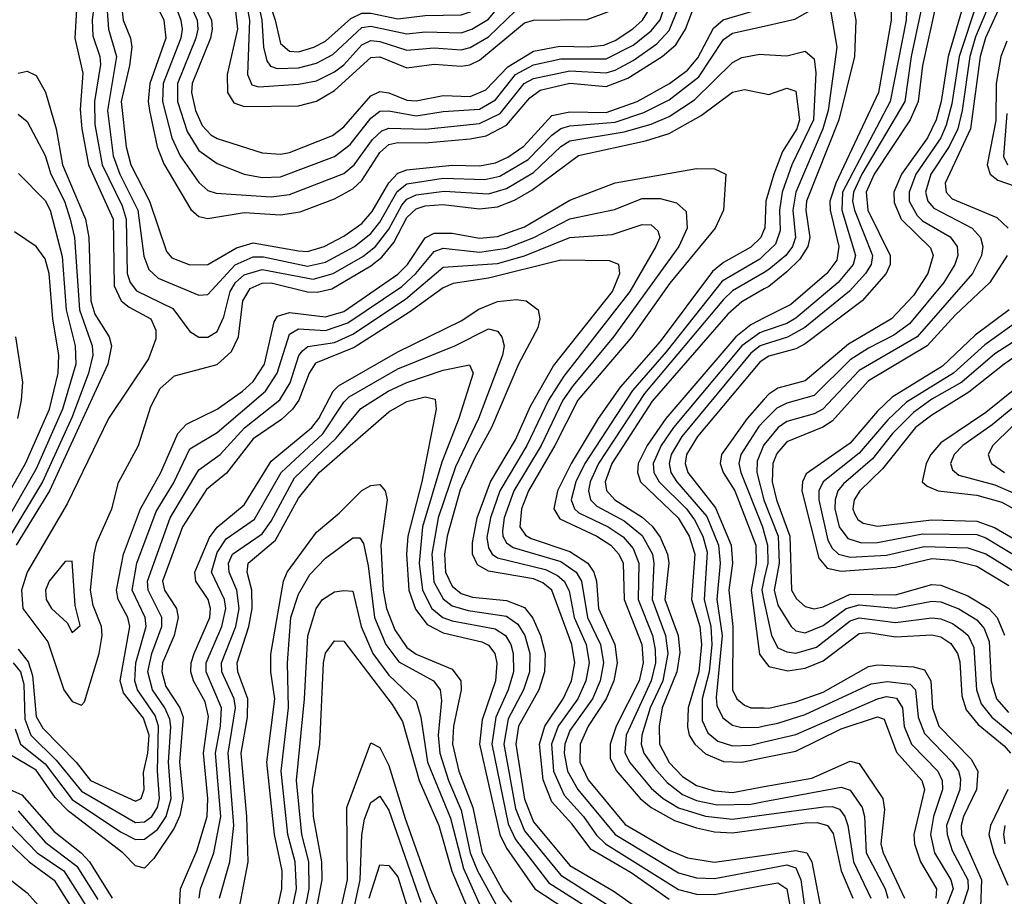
# Model space of a CAD drawing. Header units: inches. Extents: x 501365 to 657855, y 482276 to 547543.
# Tile 493 of 656: x 578354 to 580531, y 528014 to 529951. Entities that reach past the tile are written whole.
import ezdxf

# ---------------------------------------------------------------- set-up
doc = ezdxf.new("R2010")
doc.units = ezdxf.units.IN
doc.header["$MEASUREMENT"] = 0
doc.layers.add('A5572', color=7, linetype='Continuous')
doc.layers.add('A5582', color=7, linetype='Continuous')

msp = doc.modelspace()

# ---------------------------------------------------------------- linework, layer by layer
at = {"layer": 'A5572', "color": 5}
for points, elevation in [([(578481.1, 530000), (578475.4, 529910), (578493.1, 529833.1), (578487.6, 529752.4), (578490.9, 529710), (578505.9, 529630), (578560.1, 529510), (578562.9, 529362.9), (578578.2, 529330), (578595.7, 529315.7), (578643.5, 529290), (578654.8, 529265.2), (578654.4, 529245.6), (578638.7, 529201.3), (578550, 529069.9), (578458.8, 528881.2), (578370, 528730.3), (578357.4, 528690), (578360.3, 528650), (578416, 528576), (578451, 528470), (578470, 528444.2), (578490, 528436.5), (578496.7, 528443.3), (578529.2, 528550), (578536.1, 528590), (578534.9, 528610), (578516.5, 528656.5), (578510.2, 528690), (578518.5, 528770), (578524.2, 528795.8), (578557.2, 528870), (578572.1, 528927.9), (578616.1, 529010), (578644, 529096), (578664, 529136), (578695.9, 529164.1), (578790, 529188.7), (578822.2, 529217.8), (578837.4, 529250), (578846.7, 529330), (578863.3, 529356.7), (578890, 529369), (578910, 529369.3), (578990, 529349.8), (579011.2, 529348.8), (579043.7, 529356.3), (579130, 529407), (579154.1, 529425.9), (579181.2, 529458.8), (579210, 529513.8), (579230, 529533.4), (579250, 529539.9), (579290, 529542.7), (579370, 529533.4), (579410, 529537.4), (579447.9, 529552.1), (579485.9, 529574.1), (579589.1, 529650.9), (579737, 529683), (579790, 529699.5), (579860.5, 529739.5), (579930, 529791), (579956.4, 529796.4), (580000, 529787.8)], 3220), ([(578520.1, 530000), (578513.7, 529950), (578515.5, 529915.5), (578531, 529870), (578532.1, 529852.1), (578519.1, 529770), (578519.6, 529719.6), (578535.7, 529630), (578579.9, 529539.9), (578588.9, 529510), (578591.3, 529390), (578598.1, 529370), (578611.8, 529351.8), (578692.5, 529312.5), (578730, 529262.3), (578750, 529249.1), (578770, 529249.2), (578790, 529262.1), (578805.3, 529294.7), (578819.1, 529350), (578830.6, 529370), (578850, 529387.3), (578890, 529398.7), (579002.4, 529377.6), (579046.7, 529390), (579112.1, 529427.9), (579140.7, 529450), (579170, 529488.1), (579198.5, 529541.5), (579210, 529554.3), (579230, 529564.3), (579292.4, 529572.4), (579390, 529566.3), (579430, 529577.6), (579490, 529613.5), (579550, 529670.9), (579570, 529683.4), (579690, 529703.1), (579750, 529720.2), (579790, 529737.3), (579846, 529774), (579930, 529856.7), (579950, 529867.4), (579990, 529875), (580000, 529874.3)], 3240), ([(578578.4, 529990), (578582.4, 529950), (578598.5, 529910), (578601.4, 529890), (578596.6, 529850), (578577.7, 529770), (578589.2, 529670), (578599.4, 529630), (578640.4, 529550), (578678.4, 529438.4), (578690, 529424.5), (578730, 529409.5), (578770, 529410.3), (578833, 529447), (578870, 529457.7), (578970, 529439.9), (578990, 529439), (579026.8, 529450), (579070, 529472.6), (579110, 529500.8), (579133, 529527), (579170, 529590.3), (579190, 529611.8), (579210, 529619.5), (579310, 529629.2), (579370, 529627.9), (579405.6, 529634.4), (579433, 529647), (579468.4, 529671.6), (579530, 529739.2), (579570, 529747.7), (579650, 529745.9), (579718.8, 529770), (579790.1, 529809.9), (579830, 529839.4), (579853.1, 529866.9), (579887.8, 529932.2), (579909.1, 529950.9), (579986.5, 529973.5)], 3280), ([(578653.2, 529990), (578672.7, 529950), (578676.5, 529910), (578641.7, 529810), (578637.4, 529770), (578641, 529750), (578658, 529670), (578672.2, 529632.2), (578731.9, 529531.9), (578750, 529515.9), (578770, 529511.4), (578850, 529524.9), (578930, 529520), (578973.5, 529526.5), (579050, 529554.9), (579090, 529577), (579110, 529595.8), (579150, 529657.4), (579170, 529675.2), (579190, 529679.7), (579250, 529679.1), (579350, 529688), (579385.4, 529694.6), (579430, 529718), (579481.4, 529778.6), (579504.5, 529795.5), (579570, 529810.6), (579650, 529803.6), (579698.3, 529821.7), (579773.8, 529870), (579804.4, 529895.6), (579825.8, 529930), (579850, 529994.7)], 3320), ([(578691.5, 530000), (578709.9, 529950), (578712.7, 529930), (578709.7, 529910), (578671.1, 529810), (578669.2, 529770), (578690, 529690), (578708.4, 529650), (578750, 529590.9), (578770, 529573.9), (578788, 529568), (578910, 529559.4), (578950, 529564.8), (579070, 529611.3), (579093.1, 529630), (579133.8, 529686.2), (579154.5, 529705.5), (579170, 529711), (579250, 529708.8), (579370, 529721.8), (579416, 529744), (579469.1, 529810), (579490, 529821.1), (579570, 529838.1), (579650, 529833.5), (579670, 529839.3), (579710, 529861.1), (579762.2, 529897.8), (579790, 529927), (579819.2, 530000)], 3340), ([(578723.7, 530000), (578745.9, 529950), (578747.3, 529930), (578743.1, 529910), (578702.4, 529810), (578702.4, 529770), (578723.8, 529703.8), (578750, 529662.3), (578790, 529633.4), (578850, 529609.3), (578890, 529602.3), (578930, 529604.1), (579050, 529648.9), (579084.5, 529675.5), (579130, 529733.3), (579150, 529748.6), (579170, 529749.6), (579230, 529738.6), (579290, 529748.5), (579370, 529753.3), (579405.8, 529774.2), (579450.1, 529829.9), (579490, 529850.9), (579550, 529864.4), (579650, 529864.3), (579710, 529894.5), (579750, 529926.6), (579769.5, 529950.5), (579785.8, 530000)], 3360), ([(578754.2, 530000), (578777.9, 529950), (578779.1, 529930), (578775.3, 529910), (578735.2, 529810), (578733.7, 529790), (578742.1, 529750), (578757.3, 529717.3), (578776.6, 529696.6), (578790, 529688.5), (578890, 529656.5), (578930, 529653.5), (578950, 529657.7), (579045.1, 529694.9), (579070, 529713.9), (579130, 529782.5), (579150, 529792.3), (579170, 529789.3), (579210, 529773.4), (579230, 529771.8), (579290, 529783.2), (579350, 529781.6), (579384.1, 529795.9), (579432.9, 529847.1), (579490, 529881.8), (579547.8, 529892.2), (579610, 529890.8), (579645.2, 529894.8), (579670, 529905.2), (579709.2, 529930.8), (579730.8, 529950), (579753.2, 529986.8)], 3380), ([(578821.9, 530000), (578830.9, 529970), (578835.4, 529930), (578812.4, 529830), (578812.9, 529790), (578827.5, 529767.5), (578850, 529759.5), (578970, 529760.5), (579010, 529771.2), (579050, 529794.5), (579130, 529867.6), (579150, 529869.1), (579210, 529844.6), (579270, 529852.6), (579330, 529848.1), (579348.6, 529851.4), (579370, 529861.7), (579470, 529944.3), (579490, 529950.3), (579608.7, 529951.3), (579657.8, 529970), (579688.3, 530000)], 3420), ([(578853, 530000), (578861.7, 529950), (578857, 529830), (578867, 529807), (578882.3, 529802.3), (578970, 529808.2), (579010, 529816), (579050, 529835.6), (579070, 529850.9), (579110, 529895.6), (579130, 529904.7), (579150, 529902.7), (579210, 529883.5), (579270, 529888.6), (579330, 529884.5), (579350, 529889.7), (579390, 529913.4), (579450, 529970.3), (579470, 529980.4), (579590, 529980.1), (579614.5, 529985.5), (579641.3, 529998.7), (579642.5, 530000)], 3440), ([(578879, 530000), (578889.2, 529950), (578892.8, 529890), (578900.2, 529860.2), (578908.4, 529848.4), (578923.3, 529843.3), (578970, 529844.6), (579010, 529854.8), (579046.2, 529873.8), (579110, 529933.6), (579130, 529936.8), (579210, 529919.8), (579250, 529924.3), (579330, 529922), (579353.4, 529930), (579390, 529952.1), (579429.1, 530000)], 3460), ([(578902.3, 530000), (578918.8, 529950), (578930, 529898.3), (578950, 529881.3), (578970, 529880.2), (579003.9, 529890), (579030, 529903.7), (579086, 529954), (579110, 529965.3), (579130, 529965.5), (579190, 529953.2), (579250, 529960.5), (579330, 529961.4), (579350, 529968.4), (579375, 529985), (579387.1, 530000)], 3480), ([(578547.2, 529970), (578549.9, 529930), (578567.6, 529870), (578547.7, 529750), (578560.3, 529650), (578575.2, 529610), (578615.1, 529530), (578628.3, 529428.3), (578639.2, 529399.2), (578659.8, 529379.8), (578750, 529342.4), (578770, 529344), (578830, 529409.1), (578870, 529426.6), (578893.1, 529426.9), (578990, 529406.4), (579030, 529415.4), (579094.3, 529450), (579130, 529478.3), (579150, 529503.7), (579188.5, 529571.5), (579210, 529588), (579290, 529600.5), (579382.2, 529597.8), (579415.1, 529604.9), (579478.1, 529641.9), (579530, 529696.1), (579550, 529710.6), (579570, 529716.7), (579670, 529724.5), (579733.9, 529746.1), (579790, 529774.2), (579855.4, 529824.6), (579910, 529907.6), (579930, 529921.1), (580000, 529937)], 3260), ([(578350, 529832.7), (578370, 529837.2), (578390, 529827.9), (578411, 529791), (578434, 529710), (578448.4, 529630), (578499.1, 529510), (578506.6, 529470), (578510.9, 529330), (578520.1, 529300.1), (578551.3, 529250), (578557, 529230), (578548.4, 529190), (578419.7, 528910), (578345.9, 528790)], 3180), ([(578350, 529742.5), (578370, 529725.8), (578410, 529650.8), (578422.6, 529610), (578452.6, 529550), (578465.6, 529510), (578475, 529470), (578485.9, 529310), (578514.3, 529230), (578515.6, 529210), (578506, 529170), (578470, 529073.7), (578404.1, 528930), (578330, 528805.8)], 3160), ([(578350, 528559.8), (578372.2, 528532.2), (578382.1, 528502.1), (578390, 528411.4), (578405.2, 528385.2), (578478.4, 528310), (578510.4, 528270), (578610, 528224.2), (578622.4, 528230), (578628.7, 528250), (578627.2, 528287.2), (578637.1, 528330), (578639.9, 528370), (578627.6, 528407.6), (578583.5, 528463.5), (578576.1, 528490), (578597.2, 528610), (578592.9, 528630), (578571.4, 528670), (578568.1, 528690), (578583.2, 528770), (578620.8, 528870), (578666.1, 528950), (578703.1, 529036.9), (578722.5, 529057.5), (578790, 529090.5), (578846.6, 529130), (578870, 529151.7), (578894.8, 529190), (578916.4, 529283.6), (578923.8, 529296.2), (578950, 529304.1), (579030, 529294.2), (579070, 529306.2), (579190, 529388.5), (579210.8, 529410), (579250, 529468.6), (579270, 529479.2), (579310, 529479.2), (579370, 529468), (579410, 529471.9), (579470, 529493.1), (579570, 529552.1), (579670, 529590.5), (579850, 529621.8), (579890, 529621.7), (579915.1, 529610), (579910.1, 529530), (579891, 529490), (579791.4, 529368.6), (579707.1, 529250), (579587.6, 529110), (579536.9, 529010), (579478.4, 528910), (579463.4, 528870), (579459.8, 528830), (579471.9, 528811.9), (579484.4, 528804.4), (579570, 528775.6), (579610, 528750), (579623.4, 528730), (579628.9, 528710), (579633.2, 528650), (579669.7, 528570), (579674.7, 528530), (579667.1, 528490), (579650.4, 528450), (579610.4, 528390), (579592.6, 528350), (579592.4, 528310), (579610.9, 528270.9), (579692.1, 528172.1), (579790, 528115.6), (579830, 528098.9), (579890, 528089), (580000, 528104.8)], 3180), ([(578351, 529611), (578410, 529551.3), (578421, 529530), (578447.4, 529427.4), (578456.6, 529310), (578476.7, 529230), (578477.6, 529190), (578448.7, 529090), (578390, 528958.5), (578310, 528819)], 3140), ([(578339.6, 528530), (578355.8, 528510), (578362.5, 528482.5), (578365.3, 528405.3), (578378.1, 528370), (578434.7, 528314.7), (578490, 528245.8), (578610, 528176.7), (578630, 528178), (578645.9, 528190), (578658.3, 528210), (578662.9, 528230), (578658.2, 528290), (578660.9, 528390), (578653, 528413), (578614, 528470), (578608.1, 528490), (578610.8, 528530), (578633.1, 528610), (578631.1, 528630), (578602.2, 528690), (578613, 528750), (578655.6, 528864.4), (578693.4, 528926.6), (578730, 529002.8), (578790, 529038.9), (578897.2, 529130), (578923.2, 529170), (578950, 529255.9), (578970, 529267.8), (579030, 529264.3), (579079.2, 529280.8), (579198.5, 529361.5), (579229.6, 529390), (579270, 529438.7), (579290, 529446.1), (579370, 529437.2), (579430, 529446.4), (579490.4, 529469.6), (579570, 529511.3), (579668.6, 529531.4), (579730, 529555.9), (579770, 529556), (579806.1, 529546.1), (579827.1, 529527.1), (579829.2, 529490), (579811.2, 529450), (579666.6, 529250), (579577.1, 529142.9), (579554.6, 529110), (579506.7, 529010), (579446.3, 528910), (579425, 528850), (579421.1, 528821.1), (579421.6, 528810), (579430, 528795.1), (579444.5, 528784.5), (579550, 528753.4), (579583.9, 528730), (579595.6, 528710), (579609, 528630), (579637.9, 528570), (579644.1, 528530), (579637.1, 528490), (579620, 528450), (579570, 528380.1), (579558.6, 528350), (579557.3, 528330), (579565, 528290), (579587.5, 528250), (579670, 528150.4), (579810, 528065.4), (579850, 528054.7), (579890, 528053.1), (580000, 528074)], 3160), ([(578343.7, 528383.7), (578355.5, 528350), (578410, 528306.2), (578470, 528228), (578576.4, 528156.4), (578610, 528139.5), (578630, 528139.7), (578658.5, 528161.5), (578677.9, 528190), (578688.6, 528230), (578682.5, 528310), (578688.2, 528388.2), (578685.6, 528405.6), (578674.7, 528430), (578647.3, 528470), (578637.3, 528510), (578645.9, 528550), (578668.1, 528610), (578668.3, 528630), (578637.4, 528690), (578636.4, 528710), (578686.1, 528850), (578750, 528956.6), (578797.2, 528990), (578850.6, 529049.4), (578928.8, 529111.2), (578951.6, 529148.4), (578971.2, 529208.8), (578979.8, 529220.2), (578991, 529229), (579050, 529237.9), (579090, 529255.8), (579206.5, 529333.5), (579290, 529403.8), (579410, 529412.4), (579470, 529428.8), (579570, 529469.6), (579663.6, 529476.4), (579730, 529498.4), (579750, 529497.6), (579764.7, 529484.7), (579769.2, 529470), (579760.4, 529450), (579702.4, 529350), (579556.7, 529163.3), (579522.7, 529110), (579475.1, 529010), (579415.3, 528910), (579394.6, 528850), (579386.8, 528806.8), (579390, 528783.6), (579398.5, 528770), (579410, 528762), (579515.9, 528735.9), (579542.8, 528722.8), (579557.7, 528710), (579568.8, 528688.8), (579579.7, 528630), (579606.1, 528570), (579612.8, 528530), (579605.7, 528490), (579587.9, 528450), (579544.2, 528390), (579529.5, 528350), (579534.1, 528290), (579557.3, 528237.3), (579600.1, 528190), (579628.7, 528148.7), (579648.6, 528130), (579810, 528028.9), (579850, 528018.7), (579890, 528017.6), (580000, 528038.1)], 3140), ([(580000, 529488.1), (579992.5, 529470), (579970, 529448.5), (579910, 529414.4), (579885.6, 529394.4), (579770, 529240.2), (579681, 529139), (579632.9, 529070), (579572.9, 528970), (579542.6, 528910), (579534.7, 528870), (579547.9, 528847.9), (579629.7, 528809.7), (579660.8, 528790), (579678.5, 528770), (579688.1, 528750), (579690.2, 528670), (579729.2, 528570), (579732.5, 528530), (579723.2, 528490), (579672.7, 528390), (579659.3, 528350), (579659.1, 528319.1), (579672.1, 528292.1), (579725.3, 528230), (579750.1, 528210), (579801.4, 528181.4), (579850, 528164.8), (579890, 528156.3), (579930, 528154), (580000, 528163.8)], 3220), ([(578287.5, 528832.5), (578366.9, 528970), (578419.7, 529090), (578438.5, 529170), (578439.9, 529210), (578427.1, 529290), (578418.5, 529390), (578410, 529422.2), (578390, 529449.6), (578342.3, 529482.3)], 3120), ([(580000, 529431.2), (579990, 529421.7), (579906.8, 529373.2), (579783, 529217), (579708.3, 529131.6), (579603.1, 528970), (579583.1, 528930), (579572.8, 528890), (579580.2, 528870), (579590, 528861.4), (579654.5, 528830), (579688.1, 528808.1), (579710, 528782.4), (579722.5, 528750), (579721.3, 528670), (579752.5, 528590), (579759, 528559), (579759.1, 528530), (579749.9, 528490), (579694.6, 528370), (579691.6, 528331.6), (579702, 528310), (579750, 528252.5), (579776.5, 528230), (579810, 528209.6), (579870, 528190.6), (579930, 528184.4), (580000, 528193.8)], 3240), ([(579790, 528006.4), (579705.6, 528065.6), (579617.4, 528117.4), (579574.2, 528174.2), (579530, 528222.8), (579511.1, 528271.1), (579503.1, 528350), (579514.5, 528390), (579555.6, 528450), (579574, 528490), (579581.1, 528530), (579574.4, 528570), (579530, 528690.3), (579510, 528706.2), (579490, 528715), (579390, 528732.1), (579366.2, 528746.2), (579354.9, 528770), (579354.6, 528794.6), (579365.1, 528850), (579394.5, 528930), (579450, 529022.3), (579483, 529097), (579534, 529186), (579664.2, 529350), (579680.4, 529390), (579678.5, 529410), (579658, 529418), (579550, 529419.5), (579390, 529379.8), (579312, 529368), (579290, 529358.6), (579215.4, 529304.6), (579093.1, 529226.9), (579007.9, 529192.1), (578993.8, 529170), (578970.5, 529110), (578956.5, 529090), (578932.3, 529067.7), (578870, 529024.7), (578811, 528949), (578766.9, 528913.1), (578713.7, 528830), (578669.5, 528710), (578674.1, 528690), (578700.5, 528650), (578704.2, 528630), (578695, 528590), (578669.5, 528530), (578667.7, 528510), (578677.1, 528477.1), (578707.8, 528430), (578714.8, 528410), (578707.3, 528310), (578715.4, 528230), (578707.9, 528192.1), (578695.3, 528164.7), (578650, 528097.4), (578630, 528075.8), (578610, 528081.2), (578581.7, 528110), (578461.8, 528201.8), (578432.2, 528232.2), (578390, 528292.8), (578327.1, 528330)], 3120), ([(580000, 529392.7), (579930, 529351.5), (579910, 529332.6), (579735.3, 529124.7), (579633.4, 528970), (579615.3, 528930), (579611.4, 528910), (579615.6, 528890), (579630, 528876.1), (579690, 528843.8), (579730, 528811.3), (579752.6, 528770), (579756, 528750), (579751.8, 528670), (579781.4, 528590), (579786.8, 528550), (579775.5, 528490), (579747.4, 528430), (579729.3, 528370), (579727.6, 528350), (579733.3, 528330), (579756.9, 528296.9), (579785, 528265), (579819.1, 528239.1), (579850, 528225.2), (579895.7, 528215.7), (579970, 528217.7), (580000, 528223.4)], 3260), ([(580000, 529355.9), (579950, 529327.3), (579919.4, 529300.6), (579752, 529108), (579662.8, 528970), (579648.5, 528930), (579650.8, 528910.8), (579669.5, 528890), (579730, 528851.4), (579751.9, 528831.9), (579770, 528807.5), (579786, 528770), (579788.6, 528750), (579780.2, 528670), (579809.3, 528590), (579812.9, 528552.9), (579806.9, 528510), (579774.5, 528430), (579767.3, 528390), (579768.1, 528350), (579790, 528309.3), (579818.8, 528278.8), (579850, 528258.6), (579890, 528246.5), (579930, 528243.4), (580000, 528256.1)], 3280), ([(578706.7, 527990), (578708.9, 528030), (578745.5, 528114.5), (578768.2, 528190), (578769.8, 528230), (578759.8, 528330), (578771.3, 528411.3), (578763.6, 528443.6), (578737.7, 528490), (578732, 528510), (578732.7, 528530), (578739.6, 528550), (578774.2, 528630), (578775.6, 528650), (578770.3, 528670), (578743.1, 528710), (578741, 528730), (578773.5, 528806.5), (578790.1, 528829.9), (578850, 528878.7), (578910, 528975.4), (578999.5, 529050), (579015.3, 529070), (579046.8, 529130), (579058.4, 529141.6), (579190, 529217), (579330, 529285.4), (579368.8, 529311.2), (579410, 529328.3), (579452.4, 529332.4), (579473.6, 529330), (579500.1, 529310), (579503.9, 529290), (579499.3, 529270), (579456.4, 529190), (579397.1, 529050), (579358.9, 528981.1), (579327.6, 528912.4), (579298.6, 528810), (579293.1, 528770), (579295.2, 528730), (579310, 528699.2), (579330, 528682.8), (579354.6, 528674.6), (579430, 528667.3), (579470, 528652), (579488.5, 528628.5), (579504.8, 528590), (579515.6, 528550), (579514.1, 528510), (579501.2, 528470), (579456.4, 528390), (579450.7, 528350), (579470, 528228.4), (579490, 528178.4), (579570, 528082.1), (579665.7, 528025.7), (579750, 527967.2)], 3080), ([(580000, 529291.8), (579970, 529276.7), (579936.8, 529250), (579782.2, 529070), (579740.7, 529010), (579721.2, 528970), (579719.3, 528950), (579726.6, 528930), (579809.9, 528849.9), (579834.1, 528810), (579846.6, 528770), (579838.9, 528670), (579857.2, 528610), (579861.3, 528570), (579854.9, 528510), (579832, 528430), (579830, 528388.4), (579834.2, 528370), (579846.2, 528350), (579870, 528328.5), (579910, 528311.7), (579950, 528310), (580000, 528320.4)], 3320), ([(578344.2, 529250), (578359.6, 529150), (578357.3, 529110), (578348.8, 529070)], 3080), ([(578750.2, 528010), (578753.1, 528030), (578782.7, 528110), (578798.1, 528190), (578786.5, 528330), (578797.7, 528390), (578800, 528430), (578766.2, 528510), (578766.1, 528530), (578800.8, 528610), (578809.2, 528650), (578806.2, 528670), (578778, 528730), (578790, 528773.9), (578810, 528803.9), (578872.8, 528847.2), (578931.5, 528950), (579023.9, 529036.1), (579070, 529105.8), (579082.5, 529117.5), (579190, 529179.4), (579316, 529230), (579390, 529267.8), (579410, 529262.4), (579419.8, 529250), (579424.6, 529230), (579421.5, 529210), (579368.2, 529070), (579317.2, 528962.8), (579278.7, 528850), (579264.8, 528770), (579269.1, 528709.1), (579290, 528670.9), (579310, 528655.9), (579345.6, 528645.6), (579430, 528633.1), (579455.1, 528615.1), (579470.4, 528590), (579481.5, 528550), (579480.6, 528510), (579467.8, 528470), (579433.8, 528406.2), (579424.3, 528350), (579450, 528208.1), (579470, 528158.5), (579550, 528060.6), (579752.4, 527932.4)], 3060), ([(580000, 529262.5), (579990, 529259), (579950, 529230.3), (579799.1, 529050), (579771.6, 529010), (579754.5, 528970), (579755.8, 528950), (579767.4, 528930), (579827.9, 528870), (579845.8, 528845.8), (579863.8, 528810), (579874, 528774), (579867.1, 528670), (579882.1, 528610), (579883.7, 528570), (579877.9, 528510), (579862.9, 528450), (579862.5, 528402.5), (579875, 528375), (579896.9, 528356.9), (579930, 528346.5), (579970, 528348.1), (580000, 528355.2)], 3340), ([(580000, 529232.9), (579990.7, 529230), (579970, 529214.2), (579817.5, 529030), (579793.9, 528990), (579789.5, 528970), (579793.6, 528950), (579806.9, 528930), (579872.8, 528852.8), (579898.9, 528790), (579902.7, 528750), (579894.7, 528670), (579907, 528590), (579893.4, 528453.4), (579895.2, 528435.2), (579908.3, 528408.3), (579930, 528391.9), (579950, 528386.7), (579987.9, 528387.9), (580000, 528390.3)], 3360), ([(578795.2, 528010), (578818.3, 528090), (578827.5, 528170), (578814.5, 528330), (578831.1, 528430), (578827.8, 528450), (578800.5, 528510), (578799.9, 528530), (578831.3, 528610), (578839.2, 528650), (578834, 528690), (578816.8, 528730), (578815.4, 528750), (578824.5, 528770), (578890, 528814.5), (578910, 528842.5), (578961.5, 528938.5), (579053.6, 529026.4), (579108.1, 529091.9), (579168.5, 529130), (579210, 529149.6), (579290, 529176.8), (579348, 529188), (579356.4, 529170), (579324.3, 529070), (579287, 528973), (579244.1, 528830), (579236.8, 528750), (579244.2, 528690), (579265, 528650), (579289.2, 528630), (579310, 528622.3), (579404.8, 528604.8), (579427.5, 528590), (579439.5, 528570), (579445, 528550), (579445.4, 528510), (579433.9, 528470), (579406.5, 528410), (579397.7, 528350), (579434, 528174), (579450, 528139.3), (579523.4, 528043.4), (579797.9, 527870)], 3040), ([(580000, 529200.9), (579990, 529194.3), (579852.3, 529030), (579828.3, 528990), (579825.3, 528970), (579831, 528950), (579892.2, 528872.2), (579926.7, 528790), (579929.6, 528750), (579921.3, 528690), (579930.3, 528610), (579930, 528470), (579939.6, 528450), (579956.2, 528436.2), (579970.4, 528430.4), (580000, 528430)], 3380), ([(578839.7, 527990), (578858.7, 528090), (578856, 528190), (578843.1, 528330), (578857.1, 528410), (578858.2, 528450), (578835.7, 528510), (578834.2, 528530), (578860.2, 528610), (578868, 528650), (578867, 528690), (578856.4, 528730), (578859, 528750), (578919.2, 528800.8), (578970, 528893.9), (579016.1, 528950), (579170, 529084.4), (579210, 529106.9), (579250, 529117.9), (579272.2, 529112.2), (579274.4, 529090), (579242.5, 528930), (579211.5, 528810), (579208.9, 528770), (579214.4, 528690), (579228.5, 528648.5), (579254.4, 528614.4), (579290, 528596.1), (579375.8, 528575.8), (579390, 528568.5), (579404, 528550), (579408.7, 528528.7), (579406, 528490), (579376.3, 528403.7), (579370.2, 528350), (579415.4, 528150), (579430, 528120.3), (579492.7, 528030), (579670, 527914)], 3020), ([(580000, 529112.5), (579961.8, 529070), (579905.4, 528990), (579902.4, 528970), (579909.2, 528950), (579934.8, 528910), (579981.1, 528790), (579981.9, 528750), (579971.2, 528690), (579989, 528549), (580000, 528534.7)], 3420), ([(580000, 529064.6), (579987.9, 529052.1), (579947.9, 528990), (579943.6, 528970), (579948, 528950), (579996.2, 528830), (580000, 528816.5)], 3440), ([(580000, 529012.1), (579998.3, 529010), (579984.3, 528975.7), (579983.5, 528950), (579999.2, 528890), (580000, 528888)], 3460), ([(578920.3, 527970), (578933.4, 528030), (578933.8, 528070), (578917.1, 528150), (578900.4, 528310), (578918.1, 528450), (578908.9, 528510), (578908.8, 528548.8), (578936.6, 528710), (578944.9, 528730), (579010, 528818.8), (579059.8, 528860.2), (579110, 528910.5), (579130, 528921.5), (579150, 528923.6), (579161.6, 528910), (579165.8, 528890), (579152.1, 528790), (579157.6, 528690), (579164.4, 528650), (579183, 528603), (579210, 528563.9), (579230, 528548.9), (579310, 528515.8), (579328.8, 528490), (579330, 528470), (579312.5, 528390), (579310.9, 528350), (579324.6, 528290), (579355.5, 528210), (579376, 528110), (579423.4, 528023.4), (579440.9, 528000.9)], 2980), ([(578953.1, 527970), (578966, 528030), (578963, 528090), (578946.7, 528150), (578931.6, 528290), (578947.9, 528430), (578946, 528530), (578953.2, 528630), (578970, 528681.7), (578995.1, 528724.9), (579030, 528761.3), (579090, 528805.7), (579105.9, 528805.9), (579113.7, 528793.7), (579124, 528744), (579138, 528630), (579162.9, 528570), (579192.3, 528532.3), (579268.3, 528490), (579283.2, 528470), (579286.6, 528446.6), (579278.7, 528370), (579282.6, 528330), (579301.4, 528270), (579330, 528204.1), (579349.6, 528110), (579365.8, 528070), (579410.2, 527990)], 2960), ([(580000, 528716), (579994.3, 528690), (580000, 528663.5)], 3440), ([(578981.9, 527970), (578993.7, 528030), (578992.7, 528090), (578977.3, 528150), (578965.7, 528270), (578983.2, 528450), (578990.4, 528589.6), (579008.9, 528650), (579023.1, 528670), (579050, 528686.7), (579070, 528689.6), (579090, 528687.8), (579108.6, 528610), (579134.7, 528550), (579170, 528502.7), (579230, 528445), (579240.7, 528410), (579255.6, 528310), (579306.5, 528186.5), (579335, 528075), (579373.5, 527990)], 2940), ([(579003.1, 527950), (579022.4, 528050), (579021.8, 528090), (579003.3, 528190), (579001.2, 528250), (579017.3, 528350), (579025.2, 528530), (579030, 528551.4), (579050, 528578.2), (579070, 528577.9), (579177.4, 528437.4), (579199.8, 528399.8), (579237.2, 528270), (579280.1, 528170), (579309.2, 528069.2), (579351.4, 527970)], 2920), ([(579043.8, 527896.1), (579078.8, 528050), (579077.1, 528210), (579130, 528352.8), (579150, 528342.6), (579170, 528302.7), (579205.6, 528185.6), (579261.3, 528030), (579297.2, 527950)], 2880), ([(578332.1, 528250), (578358.2, 528238.2), (578430, 528156.9), (578489.4, 528110), (578507.8, 528090), (578558.4, 528010)], 3080), ([(579072, 527888), (579106.7, 528050), (579110.3, 528149.7), (579115.8, 528184.2), (579130, 528221.2), (579150, 528235.4), (579170, 528204.5), (579240.6, 528000.6)], 2860), ([(578350, 528202.6), (578410, 528133.3), (578480.1, 528080.1), (578526.6, 528006.6)], 3060), ([(578330, 528174.8), (578392.6, 528110), (578451.4, 528070), (578510, 527977.6)], 3040), ([(578330, 528132.8), (578374.6, 528090), (578430, 528049.1), (578490, 527953.4)], 3020), ([(579126.1, 528010), (579150, 528083), (579170, 528081.7), (579190, 528056.6), (579219.9, 527959.9)], 2840), ([(578330, 528052.9), (578370, 528021.3), (578394.2, 527994.2)], 2980)]:
    msp.add_lwpolyline(points, dxfattribs=dict(at, elevation=elevation))
at = {"layer": 'A5572', "color": 5, "elevation": 3240}
msp.add_lwpolyline([(578470, 528754.5), (578453.9, 528753.9), (578419.1, 528710), (578410.6, 528690), (578412.4, 528670), (578423.8, 528650), (578458.4, 528618.4), (578470, 528596.9), (578487.7, 528612.3), (578476.5, 528656.5)], close=True, dxfattribs=at)
at = {"layer": 'A5582', "color": 5}
for points, elevation in [([(580472.5, 530000), (580470.9, 529990), (580431, 529870), (580414.6, 529765.4), (580402.4, 529717.6), (580389.9, 529690), (580335.3, 529610), (580320.1, 529570), (580320.6, 529550), (580338.1, 529518.1), (580350, 529506.5), (580410.9, 529470.9), (580426.3, 529450), (580428.1, 529430), (580421.3, 529410), (580396.8, 529370), (580321.2, 529278.8), (580286.4, 529253.6), (580230, 529225.3), (580190, 529199.2), (580110, 529120.3), (580050, 529103.7), (580027.4, 529092.6), (580000, 529064.6)], 3440), ([(580192.7, 530000), (580202, 529950), (580199.2, 529870), (580165, 529730), (580093.4, 529550), (580091.6, 529530), (580100.9, 529470), (580096.5, 529450), (580078.5, 529421.5), (580050, 529393.5), (580010, 529361.7), (580000, 529355.9)], 3280), ([(580278.1, 530000), (580280.5, 529990), (580280.1, 529950), (580252.1, 529790), (580158.4, 529590), (580145.1, 529550), (580145.4, 529530), (580164.6, 529450), (580160.3, 529419.7), (580138.2, 529390), (580058.7, 529321.3), (580000, 529291.8)], 3320), ([(580346, 530000), (580346.1, 529970), (580324.5, 529870), (580310.6, 529770), (580215.5, 529610), (580197.5, 529570), (580195.3, 529550), (580199.1, 529530), (580239.3, 529430), (580236.1, 529410), (580223.9, 529390), (580188.6, 529351.4), (580089.3, 529270.7), (580050.9, 529249.1), (580000, 529232.9)], 3360), ([(580442.1, 530000), (580436.2, 529970), (580406.2, 529870), (580391.2, 529770), (580380.2, 529730), (580360.7, 529690), (580303.5, 529610), (580286.1, 529570), (580286.8, 529546.8), (580302.6, 529510), (580367.1, 529447.1), (580373.6, 529430), (580361.2, 529390), (580330, 529341.3), (580281, 529290), (580186.2, 529233.8), (580090, 529153.1), (580030, 529136.6), (580010, 529123.6), (580000, 529112.5)], 3420), ([(580501.4, 530000), (580499.4, 529990), (580466.7, 529913.3), (580454.2, 529870), (580437.5, 529750), (580427.9, 529710), (580408.9, 529671.1), (580367.9, 529610), (580356.4, 529570), (580361.2, 529550), (580374.5, 529534.5), (580459.9, 529490), (580478.3, 529470), (580483.4, 529450), (580480.3, 529430), (580460.4, 529390), (580337.6, 529250), (580210, 529175.9), (580129.4, 529090.6), (580110, 529080.2), (580050, 529063), (580030.7, 529050), (580000, 529012.1)], 3460), ([(580313.8, 530000), (580314.9, 529990), (580313.6, 529950), (580278.6, 529770), (580173, 529570), (580171.2, 529530), (580201.8, 529430), (580196.7, 529410), (580163.4, 529370), (580070, 529291.6), (580050, 529279.8), (580000, 529262.5)], 3340), ([(580380.2, 530000), (580376.5, 529970), (580349.5, 529850), (580340.2, 529770), (580322.7, 529730), (580242.7, 529610), (580225.5, 529570), (580229, 529530), (580278.2, 529430), (580278.6, 529410), (580269.1, 529390), (580216, 529330), (580090, 529234.7), (580070, 529223.4), (580010, 529207.4), (580000, 529200.9)], 3380), ([(580529.5, 530000), (580489.1, 529910.9), (580477.1, 529870), (580456, 529710), (580399.8, 529590), (580401.8, 529570), (580415.5, 529555.5), (580514, 529514), (580538.9, 529490)], 3480), ([(580000, 529937), (580067.6, 529952.4), (580130, 529987.4), (580147.4, 529967.4), (580160, 529890), (580141, 529750), (580129.6, 529710), (580069.7, 529570), (580063.3, 529530), (580069.1, 529470), (580062.2, 529450), (580047.4, 529430), (580010, 529398.6), (580000, 529392.7)], 3260), ([(580536.3, 529903.7), (580522.7, 529870), (580512.9, 529810), (580511.6, 529728.4), (580492.9, 529630), (580499.5, 529610), (580516.5, 529596.5), (580593.3, 529570)], 3520), ([(580000, 529874.3), (580050, 529871), (580090, 529881.5), (580110, 529864.4), (580113.9, 529833.9), (580108.6, 529730), (580061, 529630), (580039.6, 529570), (580033.5, 529530), (580035.1, 529484.9), (580025, 529455), (580000, 529431.2)], 3240), ([(580000, 529787.8), (580010, 529785.8), (580050, 529799.7), (580070, 529793.4), (580077.9, 529730), (580071.6, 529710), (580040.5, 529659.5), (580021.1, 529610), (580003.7, 529550), (580000.8, 529490), (580000, 529488.1)], 3220), ([(580536.2, 529743.8), (580528.8, 529648.8), (580537.3, 529630)], 3540), ([(580536.7, 529430), (580498.6, 529370), (580422.2, 529297.8), (580359.9, 529230), (580230, 529153), (580150, 529063.7), (580129.5, 529050.5), (580050, 529017.8), (580027.5, 528992.5), (580018.5, 528970), (580017.3, 528930), (580026.8, 528890), (580056.4, 528810), (580059.8, 528690), (580071, 528671.1), (580090, 528654.1), (580110, 528649), (580130, 528653.7), (580190, 528681.3), (580290, 528680.2), (580370, 528702.5), (580390, 528701.1), (580450, 528677.6), (580496.5, 528650), (580515, 528630), (580530.8, 528590.8)], 3480), ([(580541.7, 529310), (580466.1, 529253.9), (580394.3, 529185.7), (580282.9, 529117.1), (580250, 529085.6), (580190, 529015.5), (580092.7, 528947.3), (580084.5, 528930), (580083, 528910), (580120.8, 528760.8), (580138.7, 528738.7), (580170, 528732.1), (580290, 528740.9), (580370, 528760.6), (580416.7, 528756.7), (580470, 528743.3), (580540.9, 528700.9)], 3520), ([(580568, 529290), (580487.2, 529232.8), (580418, 529170), (580314.1, 529105.9), (580273, 529067), (580210, 528993.1), (580129.8, 528930), (580120.5, 528910), (580120.2, 528890), (580140.8, 528800.8), (580150, 528782.9), (580163.7, 528770), (580190, 528762.9), (580270, 528767.9), (580353.3, 528786.6), (580450, 528784.1), (580490, 528770.6), (580555.5, 528730)], 3540), ([(580569.3, 529250.7), (580510, 529212.8), (580436.5, 529150), (580370, 529112.2), (580330, 529083.3), (580283.7, 529036.3), (580239.5, 528980.5), (580175, 528925), (580162.9, 528910), (580156.3, 528890), (580155.8, 528870), (580165.4, 528830), (580184.8, 528804.8), (580214.8, 528794.8), (580250, 528796), (580350, 528815), (580470, 528813.1), (580490, 528806.1), (580582.5, 528750)], 3560), ([(580589.5, 529230.5), (580530.1, 529189.9), (580452.3, 529127.7), (580370, 529077.4), (580334.6, 529050), (580261.5, 528958.5), (580211.5, 528910), (580199, 528890), (580196, 528870), (580199.7, 528859.7), (580206.5, 528846.5), (580218.4, 528838.4), (580250, 528831.6), (580370, 528845.7), (580470, 528842.8), (580509.1, 528829.1), (580609.9, 528769.9)], 3580), ([(580682.2, 529237.8), (580490, 529082.7), (580390, 529015.7), (580368.5, 528990), (580358.2, 528970), (580348.9, 528930), (580360, 528920), (580384.2, 528910), (580470, 528900.1), (580524.8, 528884.8), (580679.1, 528799.1)], 3620), ([(580690.6, 529209.4), (580504, 529056), (580438.8, 529010), (580420.1, 528990), (580412, 528970), (580416.1, 528956.1), (580430, 528944.8), (580510, 528922.9), (580550, 528905.5)], 3640), ([(580590, 529093), (580505.3, 529010), (580495.1, 528990), (580498.7, 528978.7), (580502.2, 528970), (580530.8, 528950)], 3660), ([(580000, 528888), (580030.4, 528810), (580032.9, 528750), (580022.1, 528690), (580030, 528657.2), (580059.2, 528610), (580070, 528600.5), (580090, 528595.7), (580130, 528612.5), (580180.8, 528650), (580210, 528657.9), (580290, 528650.2), (580370, 528666.1), (580390, 528664.9), (580430, 528648.9), (580470, 528624.6), (580485.9, 528605.9), (580497.1, 528577.1), (580501.3, 528490), (580513.3, 528450), (580540, 528420)], 3460), ([(580000, 528816.5), (580007.4, 528790), (580007.5, 528750), (580000, 528716)], 3440), ([(580000, 528663.5), (580015.9, 528590), (580030, 528563.1), (580050, 528553.8), (580070, 528551.3), (580115.7, 528564.3), (580190, 528622.2), (580210, 528629.5), (580290, 528619.2), (580370, 528629.1), (580390, 528627.2), (580416.3, 528616.3), (580440, 528600), (580450.5, 528590), (580463.3, 528563.3), (580469, 528470), (580479.4, 528439.4), (580502.8, 528410), (580575.3, 528350)], 3440), ([(580000, 528534.7), (580010, 528521.6), (580051.9, 528511.9), (580090, 528518), (580130, 528534.5), (580210, 528594.3), (580230, 528596.7), (580290, 528587.5), (580370, 528591.9), (580390, 528587.4), (580412.7, 528572.7), (580427.4, 528550), (580432.2, 528532.2), (580436.8, 528456.8), (580446.2, 528426.2), (580473.1, 528393.1), (580530, 528346.5), (580544.3, 528330)], 3420), ([(580000, 528430), (580009.8, 528429.8), (580070, 528443.2), (580130, 528464.9), (580230, 528521.7), (580250, 528525.1), (580330, 528520.9), (580354, 528514), (580367.9, 528490), (580372.1, 528430), (580385.8, 528390), (580457.2, 528317.2), (580472.4, 528290), (580469.1, 528250), (580440.5, 528190), (580435.1, 528170), (580436.2, 528150), (580480.5, 528050), (580477.6, 527990)], 3380), ([(580000, 528390.3), (580030, 528396.1), (580090, 528415.7), (580236.5, 528483.5), (580271.5, 528488.5), (580322.6, 528482.6), (580334.4, 528470), (580340.3, 528410), (580353.8, 528373.8), (580415.1, 528310), (580429.2, 528290), (580433.5, 528273.5), (580432.1, 528250), (580402.9, 528170), (580403.9, 528150), (580415.1, 528115.1), (580450, 528050), (580450.8, 528030), (580437.4, 527990)], 3360), ([(580000, 528355.2), (580070, 528371.7), (580250, 528450), (580270, 528455), (580292, 528452), (580305.4, 528430), (580308.9, 528388.9), (580325.3, 528350), (580383.5, 528290), (580393, 528270), (580393.7, 528250), (580373.9, 528190), (580367.4, 528150), (580376.3, 528110), (580412.4, 528050), (580417.3, 528030), (580393.6, 527970)], 3340), ([(580000, 528320.4), (580070, 528334.8), (580170, 528384), (580250, 528410.7), (580265.3, 528405.3), (580292.4, 528332.4), (580348, 528270), (580354.1, 528250), (580330.8, 528150), (580332.2, 528130), (580345.2, 528090), (580381, 528030), (580379, 528010)], 3320), ([(580000, 528256.1), (580104.9, 528275.1), (580190, 528312.2), (580210, 528307.3), (580261.8, 528230), (580265.6, 528205.6), (580257.5, 528130), (580262.9, 528110), (580310.2, 528010)], 3280), ([(580000, 528223.4), (580170, 528255.3), (580190, 528248.3), (580216.4, 528210), (580221.8, 528190), (580225.3, 528110), (580267.2, 528030), (580273.2, 528010)], 3260), ([(580538.2, 528250), (580499.9, 528170), (580496.6, 528150), (580507.5, 528110), (580538.6, 528038.6)], 3420), ([(580000, 528193.8), (580131.6, 528211.6), (580150, 528212.6), (580166, 528206), (580178, 528190), (580184.3, 528170), (580197, 528090), (580235.3, 528010)], 3240), ([(580000, 528163.8), (580090, 528176.3), (580116.9, 528176.9), (580139.4, 528170), (580152.5, 528152.5), (580169.7, 528070), (580195.5, 528010)], 3220), ([(580531.9, 528170), (580528.6, 528150), (580532.1, 528130)], 3440), ([(580000, 528104.8), (580070, 528115), (580094, 528110), (580104.9, 528090), (580124.4, 527990), (580115, 527910), (580122.9, 527850), (580141, 527801), (580161.6, 527761.6), (580170, 527749.8), (580205.8, 527725.8), (580218, 527710), (580209.8, 527690), (580170, 527654.9), (580130, 527632.4), (580090, 527622.9), (580050, 527619.2), (580000, 527622.7)], 3180), ([(580000, 528074), (580050, 528083.5), (580070, 528076.4), (580080.6, 528050), (580088.7, 527991.3), (580083.9, 527910), (580091.8, 527850), (580130.7, 527750.7), (580145.4, 527725.4), (580160.9, 527710), (580160.9, 527690), (580136.4, 527670), (580050, 527650), (580000, 527653)], 3160), ([(580000, 528038.1), (580030, 528043.8), (580050, 528030.5), (580057.2, 527990), (580051, 527911.1), (580055.3, 527870), (580070, 527819), (580106.8, 527730), (580109.6, 527710), (580101.3, 527698.7), (580090.1, 527690), (580070, 527684.7), (580010, 527682.1), (580000, 527683.6)], 3140)]:
    msp.add_lwpolyline(points, dxfattribs=dict(at, elevation=elevation))

doc.saveas('drawing.dxf')
